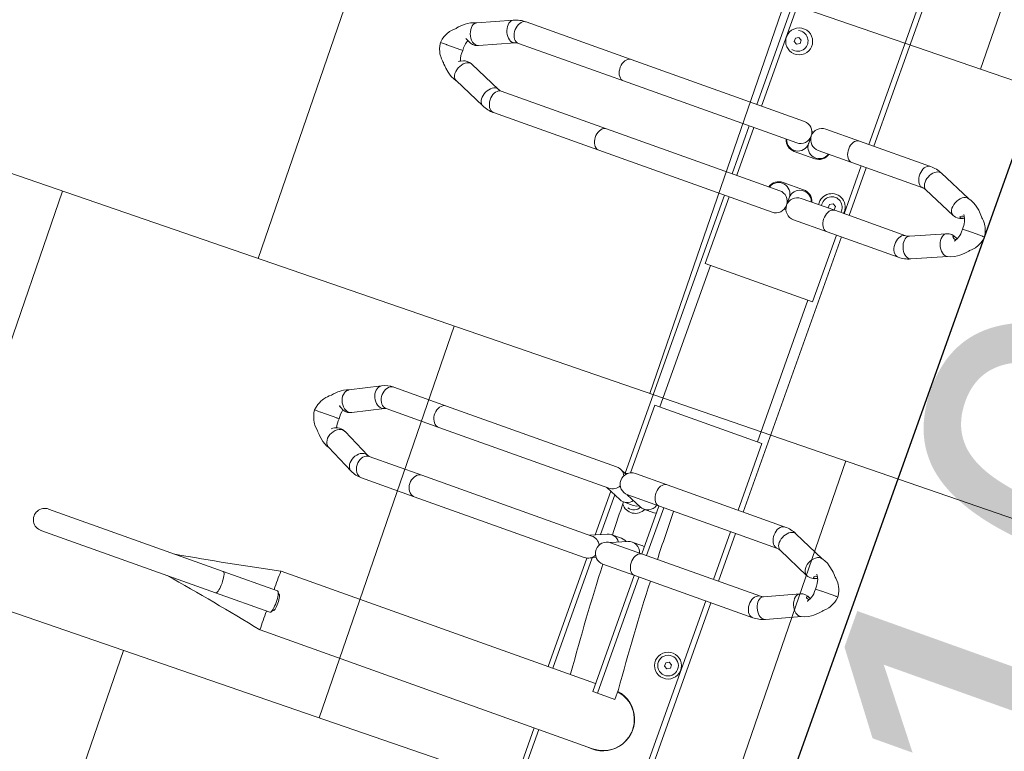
# Model space of a CAD drawing. Header units: metres. Extents: x 134157 to 138734, y 451157 to 455772.
# Tile 675 of 1056: x 136615.958 to 136616.908, y 453958.369 to 453959.075. Entities that reach past the tile are written whole.
import ezdxf

# ---------------------------------------------------------------- set-up
doc = ezdxf.new("R2010")
doc.units = ezdxf.units.M
doc.layers.add('-DR-alg-hulplijnen', color=210, linetype='Continuous', plot=False)
doc.layers.add('-DR-nw-gr-arc-gras', color=7, linetype='Continuous', true_color=0xb5d5a4)
for name, color, linetype in [('-DR-nw-inr-fietsparkeren Tulip Traverse', 2, 'Continuous'), ('-DR-nw-txt-hoogtemaat', 2, 'Continuous'), ('VELOPA-FIG15', 1, 'Continuous'), ('VELOPA-FIG25', 1, 'Continuous')]:
    doc.layers.add(name, color=color, linetype=linetype)
doc.layers.add('-DR-nw-vh-arc-halfverharding stabilizer', color=7, linetype='Continuous', lineweight=9, true_color=0xe2e1c1, transparency=0.1)
doc.layers.add('-DR-nw-vh-arc-tegels 300x300x45', color=253, linetype='Continuous', lineweight=9)
doc.styles.add('Drong', font='txt', dxfattribs={"height": 1.8})
pattern_1 = [(115.335625, (136419.71802, 453326.2367), (-0.223681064, -0.105903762), [0.06, -0.187485]), (205.335625, (136419.71802, 453326.2367), (0.105903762, -0.223681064), [0.06, -0.187485])]

# ---------------------------------------------------------------- blocks, each defined once
blk = doc.blocks.new('Tulip Traverse')
at = {"layer": 'VELOPA-FIG15', "color": 252, "linetype": 'Continuous', "lineweight": 9}
for p, q in [((1572.5, 50), (1427.5, 50)), ((1572.5, -50), (1427.5, -50))]:
    blk.add_line(p, q, dxfattribs=at)
at = {"layer": 'VELOPA-FIG15', "color": 252, "linetype": 'Continuous', "lineweight": 9, "flags": 128}
for points in [[(1288.74, 121.47), (1288.43, 120.9), (1287.62, 119.93), (1286.52, 119.16), (1285.17, 118.6), (1283.6, 118.28), (1281.88, 118.2), (1280.05, 118.36), (1278.18, 118.77), (1276.33, 119.4), (1274.54, 120.24), (1272.89, 121.27), (1271.43, 122.44), (1270.2, 123.72), (1269.24, 125.06), (1268.58, 126.44), (1268.24, 127.8), (1268.24, 129.09), (1268.57, 130.25)], [(1336.27, 121.47), (1336.57, 120.9), (1337.38, 119.93), (1338.48, 119.16), (1339.84, 118.6), (1341.4, 118.28), (1343.12, 118.2), (1344.95, 118.36), (1346.82, 118.77), (1348.68, 119.4), (1350.46, 120.24), (1352.11, 121.27), (1353.57, 122.44), (1354.8, 123.72), (1355.77, 125.06), (1356.42, 126.44), (1356.76, 127.8), (1356.76, 129.09), (1356.44, 130.25)], [(1288, 118.08), (1287.82, 116.79), (1287.3, 115.55), (1286.44, 114.38), (1285.28, 113.33), (1283.86, 112.44), (1282.21, 111.73), (1280.4, 111.22), (1278.48, 110.93), (1276.51, 110.87), (1274.55, 111.05), (1272.68, 111.45), (1270.94, 112.06), (1269.4, 112.87), (1268.1, 113.84), (1267.09, 114.95), (1266.4, 116.16), (1266.05, 117.44), (1266, 118.09)], [(1337, 118.08), (1337.18, 116.79), (1337.7, 115.55), (1338.56, 114.38), (1339.72, 113.33), (1341.14, 112.44), (1342.79, 111.73), (1344.6, 111.22), (1346.52, 110.93), (1348.49, 110.87), (1350.45, 111.05), (1352.32, 111.45), (1354.06, 112.06), (1355.6, 112.87), (1356.9, 113.84), (1357.91, 114.95), (1358.6, 116.16), (1358.96, 117.44), (1359, 118.09)], [(1663.7, 106.03), (1663.43, 105.53), (1662.62, 104.53), (1661.52, 103.72), (1660.17, 103.12), (1658.6, 102.77), (1656.88, 102.66), (1655.05, 102.81), (1653.18, 103.21), (1651.33, 103.83), (1649.54, 104.68), (1647.89, 105.71), (1646.43, 106.89), (1645.2, 108.2), (1644.24, 109.57), (1643.58, 110.98), (1643.24, 112.37), (1643.24, 113.7), (1643.58, 114.93), (1643.6, 114.99)], [(1711.3, 106.03), (1711.57, 105.53), (1712.38, 104.53), (1713.48, 103.72), (1714.84, 103.12), (1716.4, 102.77), (1718.12, 102.66), (1719.95, 102.81), (1721.82, 103.21), (1723.68, 103.83), (1725.46, 104.68), (1727.11, 105.71), (1728.57, 106.89), (1729.8, 108.2), (1730.77, 109.57), (1731.42, 110.98), (1731.76, 112.37), (1731.76, 113.7), (1731.42, 114.93), (1731.4, 114.99)], [(1663, 102.91), (1662.82, 101.58), (1662.3, 100.3), (1661.44, 99.1), (1660.28, 98.02), (1658.86, 97.1), (1657.21, 96.37), (1655.4, 95.85), (1653.48, 95.55), (1651.51, 95.49), (1649.55, 95.67), (1647.68, 96.08), (1645.94, 96.71), (1644.4, 97.54), (1643.1, 98.54), (1642.09, 99.69), (1641.4, 100.93), (1641.05, 102.24), (1641, 102.91)], [(1712, 102.91), (1712.18, 101.58), (1712.7, 100.3), (1713.56, 99.1), (1714.72, 98.02), (1716.14, 97.1), (1717.79, 96.37), (1719.6, 95.85), (1721.52, 95.55), (1723.49, 95.49), (1725.45, 95.67), (1727.32, 96.08), (1729.06, 96.71), (1730.6, 97.54), (1731.9, 98.54), (1732.91, 99.69), (1733.6, 100.93), (1733.96, 102.24), (1734, 102.91)], [(1288, 45.14), (1287.82, 43.86), (1287.3, 42.61), (1286.44, 41.44), (1285.28, 40.4), (1283.86, 39.5), (1282.21, 38.79), (1280.4, 38.28), (1278.48, 37.99), (1276.51, 37.93), (1274.55, 38.11), (1272.68, 38.51), (1270.94, 39.12), (1269.4, 39.93), (1268.1, 40.9), (1267.09, 42.01), (1266.4, 43.22), (1266.05, 44.5), (1266, 45.14)], [(1337, 45.14), (1337.18, 43.86), (1337.7, 42.61), (1338.56, 41.44), (1339.72, 40.4), (1341.14, 39.5), (1342.79, 38.79), (1344.6, 38.28), (1346.52, 37.99), (1348.49, 37.93), (1350.45, 38.11), (1352.32, 38.51), (1354.06, 39.12), (1355.6, 39.93), (1356.9, 40.9), (1357.91, 42.01), (1358.6, 43.22), (1358.96, 44.5), (1359, 45.14)], [(1663, -18.1), (1662.82, -19.43), (1662.3, -20.71), (1661.44, -21.91), (1660.28, -22.99), (1658.86, -23.91), (1657.21, -24.64), (1655.4, -25.17), (1653.48, -25.46), (1651.51, -25.52), (1649.55, -25.34), (1647.68, -24.93), (1645.94, -24.3), (1644.4, -23.47), (1643.1, -22.47), (1642.09, -21.33), (1641.4, -20.08), (1641.05, -18.77), (1641, -18.1)], [(1712, -18.1), (1712.18, -19.43), (1712.7, -20.71), (1713.56, -21.91), (1714.72, -22.99), (1716.14, -23.91), (1717.79, -24.64), (1719.6, -25.17), (1721.52, -25.46), (1723.49, -25.52), (1725.45, -25.34), (1727.32, -24.93), (1729.06, -24.3), (1730.6, -23.47), (1731.9, -22.47), (1732.91, -21.33), (1733.6, -20.08), (1733.96, -18.77), (1734, -18.1)], [(1288, -188.96), (1287.82, -190.28), (1287.3, -191.55), (1286.44, -192.74), (1285.28, -193.81), (1283.86, -194.72), (1282.21, -195.45), (1280.4, -195.97), (1278.48, -196.26), (1276.51, -196.32), (1274.55, -196.14), (1272.68, -195.73), (1270.94, -195.11), (1269.4, -194.28), (1268.1, -193.29), (1267.09, -192.16), (1266.4, -190.92), (1266.05, -189.62), (1266, -188.96)], [(1337, -188.96), (1337.18, -190.28), (1337.7, -191.55), (1338.56, -192.74), (1339.72, -193.81), (1341.14, -194.72), (1342.79, -195.45), (1344.6, -195.97), (1346.52, -196.26), (1348.49, -196.32), (1350.45, -196.14), (1352.32, -195.73), (1354.06, -195.11), (1355.6, -194.28), (1356.9, -193.29), (1357.91, -192.16), (1358.6, -190.92), (1358.96, -189.62), (1359, -188.96)], [(1663, -244.2), (1662.82, -245.69), (1662.3, -247.14), (1661.44, -248.49), (1660.28, -249.7), (1658.86, -250.73), (1657.21, -251.56), (1655.4, -252.15), (1653.48, -252.48), (1651.51, -252.55), (1649.55, -252.35), (1647.68, -251.89), (1645.94, -251.17), (1644.4, -250.24), (1643.1, -249.11), (1642.09, -247.82), (1641.4, -246.42), (1641.05, -244.95), (1641, -244.2)], [(1712, -244.2), (1712.18, -245.69), (1712.7, -247.14), (1713.56, -248.49), (1714.72, -249.7), (1716.14, -250.73), (1717.79, -251.56), (1719.6, -252.15), (1721.52, -252.48), (1723.49, -252.55), (1725.45, -252.35), (1727.32, -251.89), (1729.06, -251.17), (1730.6, -250.24), (1731.9, -249.11), (1732.91, -247.82), (1733.6, -246.42), (1733.96, -244.95), (1734, -244.2)], [(1288, -296.74), (1287.82, -298.06), (1287.3, -299.33), (1286.44, -300.52), (1285.28, -301.59), (1283.86, -302.5), (1282.21, -303.23), (1280.4, -303.75), (1278.48, -304.04), (1276.51, -304.1), (1274.55, -303.92), (1272.68, -303.51), (1270.94, -302.89), (1269.4, -302.07), (1268.1, -301.07), (1267.09, -299.94), (1266.4, -298.7), (1266.05, -297.4), (1266, -296.74)], [(1289.1, -301.85), (1288.93, -303.21), (1288.43, -304.6), (1287.62, -305.99), (1286.52, -307.32), (1285.17, -308.57), (1283.6, -309.68), (1281.88, -310.61), (1280.05, -311.35), (1278.18, -311.87), (1276.33, -312.15), (1274.54, -312.18), (1272.89, -311.95), (1271.43, -311.49), (1270.2, -310.8), (1269.24, -309.9), (1268.6, -308.86)], [(1288.71, -299.96), (1288.93, -300.58), (1289.1, -301.85)], [(1336.29, -299.96), (1336.07, -300.58), (1335.9, -301.85)], [(1335.9, -301.85), (1336.07, -303.21), (1336.57, -304.6), (1337.38, -305.99), (1338.48, -307.32), (1339.84, -308.57), (1341.4, -309.68), (1343.12, -310.61), (1344.95, -311.35), (1346.82, -311.87), (1348.68, -312.15), (1350.46, -312.18), (1352.11, -311.95), (1353.57, -311.49), (1354.8, -310.8), (1355.77, -309.9), (1356.41, -308.86)], [(1337, -296.74), (1337.18, -298.06), (1337.7, -299.33), (1338.56, -300.52), (1339.72, -301.59), (1341.14, -302.5), (1342.79, -303.23), (1344.6, -303.75), (1346.52, -304.04), (1348.49, -304.1), (1350.45, -303.92), (1352.32, -303.51), (1354.06, -302.89), (1355.6, -302.07), (1356.9, -301.07), (1357.91, -299.94), (1358.6, -298.7), (1358.96, -297.4), (1359, -296.74)], [(1663, -298.22), (1662.82, -299.71), (1662.3, -301.16), (1661.44, -302.51), (1660.28, -303.72), (1658.86, -304.75), (1657.21, -305.58), (1655.4, -306.17), (1653.48, -306.5), (1651.51, -306.57), (1649.55, -306.37), (1647.68, -305.91), (1645.94, -305.2), (1644.4, -304.26), (1643.1, -303.13), (1642.09, -301.85), (1641.4, -300.44), (1641.05, -298.97), (1641, -298.22)], [(1664.1, -302.68), (1663.93, -304.21), (1663.43, -305.76), (1662.62, -307.29), (1661.52, -308.73), (1660.17, -310.06), (1658.6, -311.22), (1656.88, -312.18), (1655.05, -312.9), (1653.18, -313.37), (1651.33, -313.56), (1649.54, -313.48), (1647.89, -313.12), (1646.43, -312.5), (1645.2, -311.64), (1644.24, -310.55), (1643.83, -309.88)], [(1663.47, -299.95), (1663.93, -301.23), (1664.1, -302.68)], [(1711.53, -299.95), (1711.07, -301.23), (1710.9, -302.68)], [(1710.9, -302.68), (1711.07, -304.21), (1711.57, -305.76), (1712.38, -307.29), (1713.48, -308.73), (1714.84, -310.06), (1716.4, -311.22), (1718.12, -312.18), (1719.95, -312.9), (1721.82, -313.37), (1723.68, -313.56), (1725.46, -313.48), (1727.11, -313.12), (1728.57, -312.5), (1729.8, -311.64), (1730.77, -310.55), (1731.17, -309.88)], [(1712, -298.22), (1712.18, -299.71), (1712.7, -301.16), (1713.56, -302.51), (1714.72, -303.72), (1716.14, -304.75), (1717.79, -305.58), (1719.6, -306.17), (1721.52, -306.5), (1723.49, -306.57), (1725.45, -306.37), (1727.32, -305.91), (1729.06, -305.2), (1730.6, -304.26), (1731.9, -303.13), (1732.91, -301.85), (1733.6, -300.44), (1733.96, -298.97), (1734, -298.22)], [(1875, -390.93), (1873.04, -390.97), (1871.13, -391.1), (1869.36, -391.31), (1867.76, -391.59), (1866.4, -391.93), (1865.31, -392.33), (1864.54, -392.77), (1864.1, -393.24), (1864, -393.6)], [(1886, -393.6), (1885.9, -393.24), (1885.46, -392.77), (1884.69, -392.33), (1883.6, -391.93), (1882.24, -391.59), (1880.64, -391.31), (1878.87, -391.1), (1876.96, -390.97), (1875, -390.93)]]:
    blk.add_lwpolyline(points, dxfattribs=at)
at = {"layer": 'VELOPA-FIG25', "color": 252, "linetype": 'Continuous', "lineweight": 9}
for p, q in [((1312.5, 188.41), (1312.5, 190)), ((1312.5, 188.03), (1312.5, 188.41)), ((1312.5, 173.95), (1312.5, 188.03)), ((1312.5, 173.95), (1312.5, 173.7)), ((1312.5, 173.7), (1312.5, 167.46)), ((1687.5, 172.03), (1687.5, 173.68)), ((1687.5, 171.64), (1687.5, 172.03)), ((1687.5, 157.16), (1687.5, 171.64)), ((1282.85, 163.04), (1268.57, 130.25)), ((1356.44, 130.25), (1342.15, 163.04)), ((1288.74, 121.47), (1303.09, 154.41)), ((1321.92, 154.41), (1336.27, 121.47)), ((1687.5, 157.16), (1687.5, 156.89)), ((1687.5, 156.89), (1687.5, 150.69)), ((1657.89, 147.05), (1643.6, 114.99)), ((1731.4, 114.99), (1717.11, 147.05)), ((1663.7, 106.03), (1678.05, 138.23)), ((1696.95, 138.23), (1711.3, 106.03)), ((1266, 118.08), (1266, 45.14)), ((1288, 45.14), (1288, 118.08)), ((1337, 118.08), (1337, 45.14)), ((1359, 45.14), (1359, 118.08)), ((1641, 102.91), (1641, -18.1)), ((1663, -18.1), (1663, 102.91)), ((1712, 102.91), (1712, -18.1)), ((1734, -18.1), (1734, 102.91)), ((1266, 60), (984, 60)), ((1337, 60), (1288, 60)), ((1641, 60), (1359, 60)), ((1712, 60), (1663, 60)), ((2016, 60), (1734, 60)), ((1266, 54.75), (984, 54.75)), ((1337, 54.75), (1288, 54.75)), ((1427.5, 54.75), (1359, 54.75)), ((1427.5, -55.25), (1427.5, 54.75)), ((1641, 54.75), (1572.5, 54.75)), ((1572.5, 54.75), (1572.5, -55.25)), ((1712, 54.75), (1663, 54.75)), ((2016, 54.75), (1734, 54.75)), ((1266, 45.14), (1266, 10.75)), ((1288, 10.75), (1288, 45.14)), ((1331.54, 41.5), (1333.27, 44.5)), ((1333.27, 38.5), (1331.54, 41.5)), ((1333.27, 44.5), (1336.73, 44.5)), ((1336.73, 38.5), (1333.27, 38.5)), ((1336.73, 44.5), (1337, 44.03)), ((1337, 38.97), (1336.73, 38.5)), ((1337, 45.14), (1337, 10.75)), ((1359, 10.75), (1359, 45.14)), ((1801.54, 41.5), (1803.27, 44.5)), ((1803.27, 38.5), (1801.54, 41.5)), ((1803.27, 44.5), (1806.73, 44.5)), ((1806.73, 38.5), (1803.27, 38.5)), ((1806.73, 44.5), (1808.46, 41.5)), ((1808.46, 41.5), (1806.73, 38.5)), ((1296.65, -10.75), (1296.65, 10.25)), ((1328.35, 10.25), (1328.35, -10.75)), ((1272.65, 0.65), (1272.65, -1.15)), ((1352.35, -1.15), (1352.35, 0.65)), ((1843, 4.24), (1853, 4.24)), ((1853, -13.71), (1853, 4.24)), ((1277, -0.25), (1284.52, -0.25)), ((1284.69, -0.25), (1284.52, -0.25)), ((1340.49, -0.25), (1340.31, -0.25)), ((1340.49, -0.25), (1348, -0.25)), ((1905.15, -341.15), (1905.15, -0.08)), ((1266, -11.25), (1266, -188.96)), ((1288, -188.96), (1288, -11.25)), ((1337, -11.25), (1337, -188.96)), ((1359, -188.96), (1359, -11.25)), ((1641, -18.1), (1641, -50.59)), ((1663, -13.71), (1712, -13.71)), ((1663, -50.59), (1663, -18.1)), ((1663, -18.58), (1712, -18.58)), ((1712, -18.1), (1712, -50.59)), ((1734, -13.71), (1853, -13.71)), ((1734, -50.59), (1734, -18.1)), ((1734, -18.58), (1853, -18.58)), ((1844.85, -18.58), (1844.85, -341.13)), ((1853, -13.71), (1853, -18.58)), ((1670.66, -31.26), (1670.66, -21.19)), ((1704.35, -21.19), (1704.35, -31.26)), ((1662.99, -51.17), (1669.78, -35.49)), ((1705.22, -35.49), (1712.02, -51.17)), ((1191.54, -43.5), (1193.27, -40.5)), ((1193.27, -46.5), (1191.54, -43.5)), ((1193.27, -40.5), (1196.73, -40.5)), ((1196.73, -46.5), (1193.27, -46.5)), ((1196.73, -40.5), (1198.46, -43.5)), ((1198.46, -43.5), (1196.73, -46.5)), ((1670.66, -52.19), (1670.66, -42.12)), ((1704.35, -42.12), (1704.35, -52.19)), ((1844.85, -44.48), (1843, -44.48)), ((1155.15, -55.25), (1266, -55.25)), ((1288, -55.25), (1337, -55.25)), ((1359, -55.25), (1427.5, -55.25)), ((1572.5, -55.25), (1642.04, -55.25)), ((1663, -72.07), (1669.78, -56.43)), ((1705.22, -56.43), (1712, -72.07)), ((1905.15, -55.25), (2016, -55.25)), ((1266, -60), (1155.15, -60)), ((1337, -60), (1288, -60)), ((1644.01, -60), (1359, -60)), ((1644.79, -58.9), (1641.88, -65.62)), ((1707.83, -62.43), (1667.18, -62.43)), ((1733.12, -65.62), (1730.21, -58.9)), ((1844.85, -62.43), (1731.74, -62.43)), ((2016, -60), (1905.15, -60)), ((1641, -69.86), (1641, -244.2)), ((1663, -244.2), (1663, -69.86)), ((1709.94, -67.31), (1665.06, -67.31)), ((1712, -69.86), (1712, -244.2)), ((1844.85, -67.31), (1733.69, -67.31)), ((1734, -244.2), (1734, -69.86)), ((1266, -188.96), (1266, -296.74)), ((1288, -296.74), (1288, -188.96)), ((1337, -188.96), (1337, -296.74)), ((1359, -296.74), (1359, -188.96)), ((1641, -244.2), (1641, -298.22)), ((1663, -298.22), (1663, -244.2)), ((1712, -244.2), (1712, -298.22)), ((1734, -298.22), (1734, -244.2)), ((1303.06, -332.39), (1288.71, -299.95)), ((1336.29, -299.95), (1321.94, -332.39)), ((1677.82, -328.32), (1663.47, -299.95)), ((1711.53, -299.95), (1697.19, -328.32)), ((1268.59, -308.85), (1282.94, -341.29)), ((1342.06, -341.29), (1356.41, -308.85)), ((1643.84, -309.88), (1658.19, -338.25)), ((1716.82, -338.25), (1731.17, -309.88)), ((1303.17, -332.74), (1303.08, -332.44)), ((1321.92, -332.44), (1321.83, -332.74)), ((1678.07, -329.03), (1677.86, -328.4)), ((1697.14, -328.4), (1696.91, -329.09)), ((1687.5, -339.92), (1687.5, -337.88)), ((1687.5, -339.92), (1687.5, -340.34)), ((1687.5, -356.65), (1687.5, -340.34)), ((1864, -338.06), (1864, -393.6)), ((1866.77, -335.12), (1864.35, -337.4)), ((1885.65, -337.4), (1883.23, -335.12)), ((1886, -393.6), (1886, -338.06)), ((1312.5, -346.67), (1312.5, -345.04)), ((1312.5, -346.67), (1312.5, -347.05)), ((1312.5, -361.41), (1312.5, -347.05)), ((1687.5, -356.96), (1687.5, -356.65)), ((1687.5, -363), (1687.5, -356.96)), ((1312.5, -361.67), (1312.5, -361.41)), ((1312.5, -367.89), (1312.5, -361.67)), ((1864, -393.6), (1864, -572.67)), ((1886, -393.6), (1886, -572.71))]:
    blk.add_line(p, q, dxfattribs=at)
at = {"layer": 'VELOPA-FIG25', "color": 252, "linetype": 'Continuous', "lineweight": 9, "flags": 128}
for points in [[(1312.5, 190.01), (1309.08, 189.47), (1306.31, 188.67), (1303.79, 187.64), (1302.06, 186.73), (1301.02, 186.1), (1300.46, 185.72), (1299.74, 185.21), (1298.12, 183.88), (1296.54, 182.3), (1295.89, 181.54), (1295.23, 180.88), (1293.9, 179.78), (1292.46, 178.46), (1290.19, 176.14), (1288.02, 173.56), (1286.58, 171.55), (1285.07, 169.04), (1283.67, 165.97), (1282.63, 162.28)], [(1342.37, 162.28), (1341.33, 165.97), (1339.93, 169.04), (1338.43, 171.55), (1336.98, 173.56), (1334.06, 176.94), (1332.54, 178.46), (1331.1, 179.78), (1330.43, 180.35), (1329.77, 180.88), (1329.11, 181.54), (1328.46, 182.3), (1326.88, 183.88), (1325.26, 185.21), (1324.19, 185.96), (1323.54, 186.37), (1322.45, 187.01), (1320.85, 187.81), (1318.69, 188.67), (1315.92, 189.47), (1312.5, 190.01)], [(1687.5, 173.71), (1684.25, 173.2), (1681.65, 172.49), (1679.67, 171.74), (1677.61, 170.76), (1676.13, 169.9), (1674.73, 168.94), (1672.78, 167.32), (1671.05, 165.54), (1670.4, 164.75), (1669.72, 164.2), (1668.23, 162.9), (1666.47, 161.22), (1663.25, 157.61), (1661.82, 155.68), (1660.27, 153.2), (1658.78, 150.07), (1657.64, 146.21)], [(1717.36, 146.21), (1716.22, 150.07), (1714.73, 153.2), (1713.18, 155.68), (1711.76, 157.61), (1708.53, 161.22), (1706.78, 162.9), (1705.29, 164.2), (1704.6, 164.75), (1703.95, 165.54), (1702.22, 167.32), (1700.27, 168.94), (1698.87, 169.9), (1697.39, 170.76), (1695.33, 171.74), (1693.35, 172.49), (1690.76, 173.2), (1687.5, 173.71)], [(1282.68, 162.3), (1282.55, 161.4), (1282.75, 159.94), (1283.35, 158.44), (1284.31, 156.95), (1285.61, 155.53), (1287.2, 154.24), (1289, 153.13), (1290.96, 152.23), (1293, 151.59), (1295.04, 151.22), (1297, 151.14), (1298.81, 151.36), (1300.39, 151.87), (1301.69, 152.64), (1302.66, 153.65), (1303.07, 154.48)], [(1301.73, 165.75), (1302.18, 164.93), (1302.69, 163.81), (1302.99, 162.73), (1303.04, 161.98), (1302.89, 161.53), (1302.57, 161.34), (1302.07, 161.41), (1301.46, 161.87), (1301.01, 162.62), (1300.76, 163.66), (1300.69, 164.74), (1300.7, 165.2)], [(1312.5, 167.44), (1315.14, 167.55), (1317.39, 167.41), (1319.26, 167.11), (1320.76, 166.73), (1323.08, 165.85), (1324.99, 164.77), (1325.71, 164.24), (1326.11, 163.91), (1326.22, 163.85), (1326.24, 163.86)], [(1342.32, 162.3), (1342.45, 161.4), (1342.25, 159.94), (1341.66, 158.44), (1340.69, 156.95), (1339.39, 155.53), (1337.81, 154.24), (1336, 153.13), (1334.04, 152.23), (1332, 151.59), (1329.96, 151.22), (1328, 151.14), (1326.2, 151.36), (1324.61, 151.87), (1323.31, 152.64), (1322.35, 153.65), (1321.94, 154.48)], [(1321.96, 162.19), (1322.06, 161.63), (1322.34, 161.36), (1322.78, 161.37), (1323.37, 161.7), (1323.96, 162.54), (1324.24, 163.62), (1324.32, 164.7), (1324.31, 165.16)], [(1657.69, 146.23), (1657.55, 145.25), (1657.75, 143.75), (1658.35, 142.21), (1659.31, 140.69), (1660.61, 139.25), (1662.2, 137.94), (1664, 136.82), (1665.96, 135.92), (1668, 135.28), (1670.04, 134.93), (1672, 134.88), (1673.81, 135.13), (1675.39, 135.67), (1676.69, 136.48), (1677.66, 137.53), (1678.03, 138.31)], [(1673.55, 147.02), (1673.55, 147.02), (1673.63, 147.05), (1674.02, 147.38), (1674.65, 147.87), (1675.63, 148.5), (1676.76, 149.08), (1678.19, 149.67), (1679.75, 150.14), (1681.8, 150.55), (1684.38, 150.77), (1687.5, 150.67)], [(1676.97, 149.17), (1677.18, 148.79), (1677.69, 147.67), (1677.99, 146.58), (1678.04, 145.81), (1677.89, 145.33), (1677.57, 145.11), (1677.07, 145.17), (1676.46, 145.59), (1676.01, 146.32), (1675.76, 147.35), (1675.69, 148.42), (1675.69, 148.53)], [(1687.5, 150.67), (1690.15, 150.78), (1692.4, 150.65), (1694.26, 150.36), (1695.76, 150), (1698.09, 149.15), (1700, 148.11), (1700.73, 147.59), (1701.15, 147.26), (1701.26, 147.19), (1701.29, 147.2)], [(1696.96, 146.02), (1697.06, 145.44), (1697.34, 145.15), (1697.78, 145.13), (1698.37, 145.43), (1698.96, 146.25), (1699.24, 147.31), (1699.32, 148.39), (1699.31, 148.49)], [(1717.31, 146.23), (1717.45, 145.25), (1717.25, 143.75), (1716.66, 142.21), (1715.69, 140.69), (1714.39, 139.25), (1712.81, 137.94), (1711, 136.82), (1709.04, 135.92), (1707, 135.28), (1704.96, 134.93), (1703, 134.88), (1701.2, 135.13), (1699.61, 135.67), (1698.31, 136.48), (1697.35, 137.53), (1696.97, 138.31)], [(1670.64, -21.19), (1670.66, -21.1), (1670.2, -18.58)], [(1704.36, -21.19), (1704.35, -21.1), (1704.8, -18.58)], [(1669.15, -36.95), (1670.06, -38.62), (1670.64, -42.12)], [(1705.86, -36.95), (1704.94, -38.62), (1704.36, -42.12)], [(1644.13, -60.43), (1643.88, -59.46), (1643.69, -57.8)], [(1303.45, -334.29), (1303.25, -332.9), (1303.01, -332.41)], [(1321.55, -334.29), (1321.75, -332.9), (1321.99, -332.41)], [(1658.22, -338.23), (1658.35, -338.55), (1659.31, -339.79), (1660.61, -340.77), (1662.2, -341.48), (1664, -341.86), (1665.96, -341.92), (1668, -341.64), (1670.04, -341.05), (1672, -340.15), (1673.81, -339), (1675.39, -337.62), (1676.69, -336.07), (1677.66, -334.42), (1678.25, -332.73), (1678.45, -331.05)], [(1678.45, -331.05), (1678.25, -329.46), (1677.78, -328.33)], [(1696.55, -331.05), (1696.75, -329.46), (1697.22, -328.33)], [(1716.78, -338.23), (1716.66, -338.55), (1715.69, -339.79), (1714.39, -340.77), (1712.81, -341.48), (1711, -341.86), (1709.04, -341.92), (1707, -341.64), (1704.96, -341.05), (1703, -340.15), (1701.2, -339), (1699.61, -337.62), (1698.31, -336.07), (1697.35, -334.42), (1696.75, -332.73), (1696.55, -331.05)], [(1282.87, -341.12), (1283.69, -343.99), (1285.07, -347.01), (1286.55, -349.46), (1287.94, -351.39), (1290.86, -354.78), (1292.48, -356.39), (1293.96, -357.75), (1294.6, -358.29), (1295.21, -358.78), (1295.82, -359.43), (1296.46, -360.17), (1298.07, -361.77), (1299.73, -363.13), (1300.82, -363.89), (1301.47, -364.3), (1302.56, -364.93), (1304.16, -365.72), (1306.31, -366.57), (1309.08, -367.36), (1312.5, -367.91)], [(1282.99, -341.27), (1283.35, -342.02), (1284.31, -343.05), (1285.61, -343.85), (1287.2, -344.38), (1289, -344.62), (1290.96, -344.56), (1293, -344.2), (1295.04, -343.56), (1297, -342.67), (1298.81, -341.54), (1300.39, -340.24), (1301.69, -338.81), (1302.66, -337.3), (1303.25, -335.77), (1303.45, -334.29)], [(1312.5, -367.91), (1315.92, -367.36), (1318.69, -366.57), (1321.21, -365.55), (1322.94, -364.65), (1323.97, -364.02), (1324.54, -363.65), (1325.27, -363.13), (1326.94, -361.77), (1328.54, -360.17), (1329.18, -359.43), (1329.79, -358.78), (1330.4, -358.29), (1331.05, -357.75), (1332.52, -356.39), (1334.14, -354.78), (1337.06, -351.39), (1338.45, -349.46), (1339.93, -347.01), (1341.31, -343.99), (1342.14, -341.12)], [(1321.72, -333.1), (1321.16, -334.99), (1321.01, -337.32), (1321.27, -339.36), (1321.76, -341.07), (1322.9, -343.51), (1323.42, -344.32), (1323.79, -344.91), (1324.02, -345.29), (1324.05, -345.34)], [(1342.01, -341.27), (1341.66, -342.02), (1340.69, -343.05), (1339.39, -343.85), (1337.81, -344.38), (1336, -344.62), (1334.04, -344.56), (1332, -344.2), (1329.96, -343.56), (1328, -342.67), (1326.2, -341.54), (1324.61, -340.24), (1323.31, -338.81), (1322.35, -337.3), (1321.75, -335.77), (1321.55, -334.29)], [(1658.06, -338), (1658.83, -340.38), (1660.2, -343.08), (1661.51, -345.1), (1662.56, -346.53), (1663.64, -347.84), (1665.01, -349.37), (1666.7, -351.01), (1668.49, -352.59), (1669.96, -354.16), (1671.28, -355.62), (1672.47, -356.75), (1673.4, -357.55), (1674.25, -358.19), (1675.59, -359.09), (1677.5, -360.16), (1679.37, -361), (1681.64, -361.82), (1684.35, -362.52), (1687.5, -363)], [(1676.9, -339.59), (1676.63, -340.06), (1676.05, -341.14), (1675.76, -341.77), (1675.69, -341.97), (1675.71, -341.83), (1675.76, -341.32), (1675.77, -340.6)], [(1687.5, -363), (1690.42, -362.57), (1692.96, -361.94), (1695.12, -361.21), (1696.92, -360.44), (1698.81, -359.45), (1700.18, -358.59), (1701.15, -357.89), (1703.57, -355.77), (1705.35, -353.76), (1706.23, -352.94), (1707.24, -352.04), (1708.36, -351), (1709.69, -349.68), (1711.43, -347.75), (1713.5, -345.08), (1714.95, -342.81), (1716.29, -340.1), (1716.97, -337.95)], [(1875, -335.4), (1873.04, -335.44), (1871.13, -335.57), (1869.36, -335.77), (1867.76, -336.05), (1866.4, -336.4), (1865.31, -336.8), (1864.54, -337.24), (1864.1, -337.7), (1864, -338.06)], [(1866.77, -335.12), (1866.92, -335), (1867.64, -334.61), (1868.68, -334.26), (1870, -333.97), (1871.54, -333.75), (1873.23, -333.62), (1875, -333.58)], [(1875, -333.58), (1876.77, -333.62), (1878.46, -333.75), (1880, -333.97), (1881.32, -334.26), (1882.36, -334.61), (1883.08, -335), (1883.23, -335.12)], [(1886, -338.06), (1885.9, -337.7), (1885.46, -337.24), (1884.69, -336.8), (1883.6, -336.4), (1882.24, -336.05), (1880.64, -335.77), (1878.87, -335.57), (1876.96, -335.44), (1875, -335.4)], [(1302.3, -342.68), (1302.22, -342.86), (1301.63, -343.95), (1301.05, -345.13), (1300.76, -345.89), (1300.69, -346.23), (1300.7, -346.23)]]:
    blk.add_lwpolyline(points, dxfattribs=at)
at = {"layer": 'VELOPA-FIG25', "color": 252, "linetype": 'Continuous', "lineweight": 9}
for centre, radius in [((1805, 41.5), 13), ((1805, 41.5), 10), ((1195, -42), 13)]:
    blk.add_circle(centre, radius, dxfattribs=at)
for centre, radius, start, end in [((1309.96, 149.07), 18.54, 82.11004, 127.37602), ((1291.65, 158.97), 12.31, 338.49785, 33.85796), ((1331.56, 158.82), 10.6, 147.19472, 204.33773), ((1329.51, 161.42), 7.59, 145.26288, 174.228), ((1666.78, 142.88), 12.18, 337.86218, 31.55393), ((1706.52, 142.72), 10.57, 146.38872, 204.84039), ((1703.74, 145.45), 6.81, 146.88024, 175.24589), ((1296.39, 118.03), 30.39, 156.28832, 179.9035), ((1328.51, 118.01), 30.49, 0.13663, 23.67168), ((1296.35, 118.04), 8.35, 155.77734, 179.71168), ((1328.46, 118), 8.54, 0.54919, 23.96178), ((1670.59, 102.85), 29.59, 155.78738, 179.89205), ((1704.31, 102.83), 29.69, 0.15086, 24.16985), ((1670.55, 102.86), 7.55, 155.16885, 179.64911), ((1704.26, 102.82), 7.74, 0.65939, 24.52265), ((1335, 41.5), 13, 81.14562, 278.85438), ((1335, 41.5), 10, 78.45714, 281.54286), ((1875, -0.25), 30.5, 351.31164, 171.53221), ((1875.04, -0.01), 30.1, 359.76843, 171.8778), ((1284.63, 10.73), 10.98, 269.90377, 72.13831), ((1284.65, 10.25), 12, 0, 73.78451), ((1340.35, 10.25), 12, 106.20546, 180), ((1340.37, 10.73), 10.98, 107.86162, 270.09622), ((1277, 10.75), 11, 180, 0), ((1348, 10.75), 11, 180, 0), ((1651.79, 2374.18), 2377.64, 271.98151, 274.61273), ((1277, -11.25), 11, 0, 180), ((1284.7, -11.23), 10.98, 287.52422, 90.02731), ((1340.31, -11.23), 10.98, 89.97267, 252.47588), ((1348, -11.25), 11, 0, 180), ((1643.89, 2582.77), 2586.38, 270.4234, 271.50906), ((1284.65, -10.75), 12, 286.21549, 0), ((1340.35, -10.75), 12, 180, 253.79454), ((1659.9, -31.22), 10.75, 336.64663, 73.22443), ((1715.1, -31.22), 10.75, 106.77546, 203.35348), ((1195, -43.5), 10, 60, 195.46601), ((1195, -43.5), 10, 344.53399, 60), ((1665, -43.5), 10, 344.53399, 60), ((1665, -42), 13, 308.52107, 64.20937), ((1660.01, -52.16), 10.64, 336.4237, 53.92383), ((1714.99, -52.16), 10.64, 126.07602, 203.57645), ((1651.79, 2325.47), 2377.65, 271.98149, 274.61272), ((1652, -50.59), 11, 180, 0), ((1643.94, 2532.43), 2584.76, 270.59237, 271.33415), ((1723, -50.59), 11, 180, 0), ((1651.79, -69.89), 10.79, 117.27186, 179.83268), ((1652.18, -69.91), 10.82, 0.2842, 62.6114), ((1722.82, -69.91), 10.82, 117.38843, 179.71598), ((1723.22, -69.89), 10.79, 0.16777, 62.72782), ((1295.95, -296.67), 29.95, 180.14597, 204.00806), ((1296, -296.66), 8, 180.62108, 204.33932), ((1329.19, -296.7), 7.81, 335.36956, 359.66953), ((1329.15, -296.69), 29.85, 335.95058, 359.89539), ((1666.85, -298.11), 25.85, 180.23531, 207.08752), ((1666.97, -298.08), 3.97, 181.99538, 208.12399), ((1708.09, -298.09), 3.91, 331.68221, 358.19842), ((1708.26, -298.14), 25.75, 332.8594, 359.81764), ((1669.31, -333.46), 9.75, 321.08035, 23.26628), ((1708.21, -333.63), 12.17, 160.56173, 222.19831), ((1293.83, -336.97), 10.22, 326.0064, 22.36889), ((1684.6, -315.51), 22.56, 253.70864, 277.39932), ((1690.38, -314.63), 23.43, 262.94415, 285.56909), ((-808.78, -892.79), 2710.34, 9.54982, 11.74135), ((1859.72, 230.48), 571.93, 268.51092, 270.42895), ((4612.49, -902.88), 2764.98, 168.28036, 170.4286), ((1891.04, 146.7), 488.16, 269.40877, 271.65636), ((1309.85, -326.06), 19.14, 245.42936, 277.97247), ((1314.93, -324.6), 20.56, 263.20099, 292.84823), ((1875, -572.73), 11, 179.08535, 0.91465)]:
    blk.add_arc(centre, radius, start, end, dxfattribs=at)
blk = doc.blocks.new('Tulip fietsenrek rail')
at = {"layer": '-DR-alg-hulplijnen'}
blk.add_lwpolyline([(3150, -1934.99), (3150, -9.99), (150, -9.99), (150, -1934.99)], close=True, dxfattribs=at)
at = {"layer": 'VELOPA-FIG15'}
blk.add_blockref('Tulip Traverse', (150, -200), dxfattribs=at)

msp = doc.modelspace()

# ---------------------------------------------------------------- hatches: boundary and pattern name
at = {"layer": '-DR-nw-gr-arc-gras', "transparency": 33554687}
h = msp.add_hatch(dxfattribs=at)
h.set_pattern_fill('AGR-BOLLEN', color=256, scale=0.1, pattern_type=2)
h.set_pattern_definition(pattern_1)
edge = h.paths.add_edge_path()
edge.add_arc((-7000776.80952, 3043164.56756), 7592527.99736, 340.056750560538, 340.05722562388)
edge.add_line((136455.78156, 453494.25428), (136455.1236, 453494.49341))
edge.add_arc((380495.22236, 364992.54844), 259592.30355, 160.0666568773, 160.0804453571)
edge.add_line((136433.83229, 453435.76153), (136433.81349, 453435.76834))
edge.add_line((136433.81349, 453435.76834), (136432.1795, 453431.25509))
edge.add_line((136432.1795, 453431.25509), (136432.1983, 453431.24829))
edge.add_line((136432.1983, 453431.24829), (136431.67763, 453429.86961))
edge.add_line((136431.67763, 453429.86961), (136432.33635, 453429.63123))
edge.add_line((136432.33635, 453429.63123), (136434.30927, 453435.07658))
h = msp.add_hatch(dxfattribs=at)
h.set_pattern_fill('AGR-BOLLEN', color=256, scale=0.1, pattern_type=2)
h.set_pattern_definition(pattern_1)
edge = h.paths.add_edge_path()
edge.add_line((136644.27531, 454017.42185), (136643.93507, 454016.48147))
edge.add_line((136643.93507, 454016.48147), (136643.88393, 454016.34032))
edge.add_line((136643.88393, 454016.34032), (136644.54221, 454016.10165))
edge.add_arc((1711333.98314, -116117.42654), 1674723.58177, 160.09567204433, 160.09665735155, ccw=False)
edge.add_line((136654.34695, 454043.18128), (136653.68886, 454043.41989))
edge.add_line((136653.68886, 454043.41989), (136653.6378, 454043.27898))
edge.add_line((136653.6378, 454043.27898), (136653.29754, 454042.33866))
edge.add_line((136653.29754, 454042.33866), (136644.27531, 454017.42185))
h = msp.add_hatch(dxfattribs=at)
h.set_pattern_fill('AGR-BOLLEN', color=256, scale=0.1, pattern_type=2)
h.set_pattern_definition(pattern_1)
h.paths.add_polyline_path([(136623.28176, 453954.4516, 0.016644), (136622.29258, 453951.40691), (136620.7154, 453945.93951, -0.016644), (136619.64808, 453942.65429), (136615.1747, 453930.30034), (136616.11496, 453929.95987), (136620.58833, 453942.31383, 0.016644), (136621.67622, 453945.66234), (136623.2534, 453951.12974, -0.016644), (136624.22202, 453954.11113), (136660.13956, 454053.22583), (136661.74, 454052.55), (136663.585, 454057.802), (136661.99339, 454058.36442), (136678.28563, 454103.41664), (136677.34537, 454103.75711)])
h = msp.add_hatch(dxfattribs=at)
h.set_pattern_fill('AGR-BOLLEN', color=256, scale=0.1, pattern_type=2)
h.set_pattern_definition(pattern_1)
edge = h.paths.add_edge_path()
edge.add_line((136622.3415, 453954.79206), (136627.9025, 453970.15034))
edge.add_line((136627.9025, 453970.15034), (136627.24443, 453970.38901))
edge.add_line((136627.24443, 453970.38901), (136627.19336, 453970.24811))
edge.add_line((136627.19336, 453970.24811), (136626.85302, 453969.3078))
edge.add_line((136626.85302, 453969.3078), (136622.02379, 453955.97065))
edge.add_line((136622.02379, 453955.97065), (136621.68367, 453955.03133))
edge.add_line((136621.68367, 453955.03133), (136621.35331, 453954.08968))
edge.add_arc((136668.50809, 453938.07512), 49.8, 161.241639, 163.908725)
edge.add_line((136620.65919, 453951.8781), (136619.082, 453946.4107))
edge.add_arc((136570.84877, 453960.32455), 50.2, 340.09465, 343.908725, ccw=False)
edge.add_line((136618.04964, 453943.23309), (136613.57626, 453930.87913))
edge.add_line((136613.57626, 453930.87913), (136614.23444, 453930.6408))
edge.add_line((136614.23444, 453930.6408), (136618.70782, 453942.99476))
edge.add_arc((136570.84877, 453960.32455), 50.9, 340.09465, 343.908725)
edge.add_line((136619.75458, 453946.21668), (136621.33176, 453951.68408))
edge.add_arc((136668.50809, 453938.07512), 49.1, 160.09465, 163.908725, ccw=False)
at = {"layer": '-DR-nw-vh-arc-halfverharding stabilizer'}
h = msp.add_hatch(dxfattribs=at)
h.set_pattern_fill('GRAVEL', color=256, scale=0.03)
h.set_pattern_definition([(228.0127875, (0.54864, 0.762), (-6.096000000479, -6.8579999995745), [0.102516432, -10.1491450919]), (184.969741, (0.48006, 0.6858), (9.1439999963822, 0.7620000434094), [0.175921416, -17.416214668]), (132.5104471, (0.3048, 0.67056), (7.6200000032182, -8.381999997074), [0.124044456, -12.2804168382]), (267.273689, (0.00762, 0.48006), (0.762000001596, 15.23999999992), [0.160201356, -15.8599312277]), (292.83365418, (0, 0.32004), (-3.810000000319, 9.1439999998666), [0.15709011, -15.5519423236]), (357.273689, (0.06096, 0.17526), (-15.23999999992, 0.762000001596), [0.160201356, -15.8599312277]), (37.69424047, (0.22098, 0.16764), (-9.9059999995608, -7.6200000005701), [0.211858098, -20.9739345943]), (72.25532837, (0.38862, 0.29718), (5.3340000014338, 16.7639999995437), [0.200015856, -19.8015769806]), (121.42956562, (0.44958, 0.48768), (-6.096000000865, 9.9059999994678), [0.1607439, -15.9136637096]), (175.2363583, (0.36576, 0.62484), (8.38199999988, -0.762000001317), [0.183513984, -8.992181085]), (222.3974378, (0.18288, 0.64008), (-9.1439999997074, -8.3820000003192), [0.237323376, -23.4950317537]), (138.81407483, (0.762, 0.47244), (-5.33399999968, 4.572000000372), [0.081001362, -8.0191697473]), (171.4692344, (0.70104, 0.52578), (9.906000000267, -1.5239999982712), [0.154104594, -15.2563916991]), (225, (0.54864, 0.54864), (-1e-16, -0.762), [0.107762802, -0.9698679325]), (203.19859051, (0.4953, 0.64008), (3.810000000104, 1.523999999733), [0.058032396, -5.7451867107]), (291.80140949, (0.44196, 0.61722), (-0.76200000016, 2.285999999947), [0.082069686, -4.021425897]), (30.96375653, (0.47244, 0.54102), (2.286000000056, 1.523999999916), [0.133295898, -4.3098894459]), (161.56505118, (0.58674, 0.6096), (1.52400000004, -0.76199999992), [0.096386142, -2.313269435]), (16.389540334, (0, 0.61722), (7.62, 2.286), [0.1350264, -13.3676480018]), (70.34617594, (0.12954, 0.65532), (-3.048000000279, -8.381999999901), [0.113279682, -11.2146647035]), (293.19859051, (0.58674, 0.762), (-1.523999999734, 3.810000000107), [0.11606403, -5.6871550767]), (343.61045967, (0.63246, 0.65532), (-7.6200000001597, 2.285999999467), [0.1350264, -13.3676480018]), (339.44395478, (0, 0.14478), (-3.81, 1.524), [0.13021056, -6.3803202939]), (294.7751406, (0.12192, 0.09906), (-3.810000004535, 8.381999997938), [0.109101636, -10.8010780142]), (66.80140949, (0.59436, 0), (1.52399999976, 3.810000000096), [0.11606403, -5.6871550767]), (17.35402464, (0.64008, 0.10668), (-9.905999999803, -3.0480000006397), [0.127734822, -12.645712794]), (69.44395478, (0.22098, 0), (-1.524000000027, -3.80999999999), [0.06510528, -6.4454255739]), (101.309932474, (0.54864, 0), (-0.762, 3.048), [0.03885438, -3.8465984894]), (165.96375653, (0.54102, 0.0381), (2.286, -0.762), [0.15709011, -2.9847163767]), (186.00900596, (0.38862, 0.0762), (7.6199999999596, 0.7620000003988), [0.1455801, -14.412409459]), (303.69006753, (0.47244, 0.47244), (-0.76200000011, 1.52399999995), [0.109897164, -2.6375329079]), (353.15722659, (0.5334, 0.381), (12.9540000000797, -1.5239999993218), [0.191867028, -18.9948027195]), (60.9453959, (0.7239, 0.35814), (-3.048000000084, -5.333999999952), [0.078452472, -7.7668176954]), (90, (0.762, 0.4267), (-0.762, 0.762), [0.04572, -0.71628]), (120.25643716, (0.37338, 0.09906), (3.047999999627, -5.334000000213), [0.105860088, -10.480182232]), (48.0127875, (0.32004, 0.1905), (6.0960000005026, 6.857999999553), [0.205032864, -10.0466286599]), (0, (0.4572, 0.3429), (0.762, 0.762), [0.19812, -0.56388]), (325.3048465, (0.65532, 0.3429), (7.6200000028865, -5.3339999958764), [0.120482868, -11.9277950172]), (254.0546041, (0.75438, 0.27432), (-0.761999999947, -3.048000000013), [0.110948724, -5.4364950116]), (207.64597536, (0.7239, 0.16764), (-14.478000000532, -7.6199999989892), [0.18064353, -17.8837393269]), (175.42607874, (0.56388, 0.08382), (-9.9059999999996, 0.7619999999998), [0.191108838, -18.9197539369])])
edge = h.paths.add_edge_path()
edge.add_line((136623.28176, 453954.4516), (136628.77616, 453969.62529))
edge.add_line((136628.77616, 453969.62529), (136627.92993, 453969.93171))
edge.add_line((136627.92993, 453969.93171), (136621.88005, 453953.22397))
edge.add_line((136621.88005, 453953.22397), (136619.38, 453944.55738))
edge.add_line((136619.38, 453944.55738), (136614.32847, 453930.60676))
edge.add_line((136614.32847, 453930.60676), (136615.1747, 453930.30034))
edge.add_line((136615.1747, 453930.30034), (136619.64808, 453942.65429))
edge.add_arc((136570.84877, 453960.32455), 51.9, 340.09465, 343.908725)
edge.add_line((136620.7154, 453945.93951), (136622.29258, 453951.40691))
edge.add_arc((136668.50809, 453938.07512), 48.1, 160.09465, 163.908725, ccw=False)
at = {"layer": '-DR-nw-vh-arc-tegels 300x300x45'}
h = msp.add_hatch(dxfattribs=at)
h.set_pattern_fill('AVH-TEGEL_200X200_HALFST', color=256, scale=2, angle=71, pattern_type=2)
h.set_pattern_definition([(71, (0, 0), (-0.05887645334, 0.44332106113), [0.4, -0.4]), (161, (0, 0), (-0.13022726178, -0.37820743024), [])])
edge = h.paths.add_edge_path()
edge.add_line((136619.96369, 453972.60358), (136621.75017, 453971.95669))
edge.add_line((136621.75017, 453971.95669), (136621.85231, 453972.23877))
edge.add_line((136621.85231, 453972.23877), (136621.57024, 453972.34091))
edge.add_line((136621.57024, 453972.34091), (136621.63833, 453972.52896))
edge.add_line((136621.63833, 453972.52896), (136622.14903, 453973.93935))
edge.add_line((136622.14903, 453973.93935), (136622.21712, 453974.1274))
edge.add_line((136622.21712, 453974.1274), (136619.07366, 453979.22589))
edge.add_line((136619.07366, 453979.22589), (136618.27972, 453977.46584))
edge.add_line((136618.27972, 453977.46584), (136617.86086, 453977.65905))
edge.add_line((136617.86086, 453977.65905), (136616.918, 453975.615))
edge.add_line((136616.918, 453975.615), (136617.49812, 453974.26086))
edge.add_line((136617.49812, 453974.26086), (136610.50717, 453955.02335))
edge.add_line((136610.50717, 453955.02335), (136615.36626, 453954.51903))
edge.add_line((136615.36626, 453954.51903), (136615.63699, 453954.40008))
edge.add_line((136615.63699, 453954.40008), (136616.01614, 453955.32099))
edge.add_arc((136569.78117, 453973.82419), 49.8, 338.188746, 340.09465)
edge.add_line((136616.60594, 453956.86891), (136617.70831, 453959.9133))
edge.add_line((136617.70831, 453959.9133), (136617.42624, 453960.01544))
edge.add_line((136617.42624, 453960.01544), (136617.52838, 453960.29752))
edge.add_line((136617.52838, 453960.29752), (136615.74189, 453960.9444))
edge.add_line((136615.74189, 453960.9444), (136619.96369, 453972.60358))

# ---------------------------------------------------------------- block references
at = {"layer": '-DR-nw-inr-fietsparkeren Tulip Traverse', "xscale": 0.001, "yscale": 0.001, "zscale": 0.001, "rotation": 250.3356253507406}
msp.add_blockref('Tulip fietsenrek rail', (136617.39081, 453960.23945), dxfattribs=at)

# ---------------------------------------------------------------- texts
at = {"layer": '-DR-nw-txt-hoogtemaat', "style": 'Drong'}
msp.add_text('+2.10', height=0.34, rotation=70.33563, dxfattribs=at).set_placement((136616.81767, 453957.63745))

doc.saveas('drawing.dxf')
